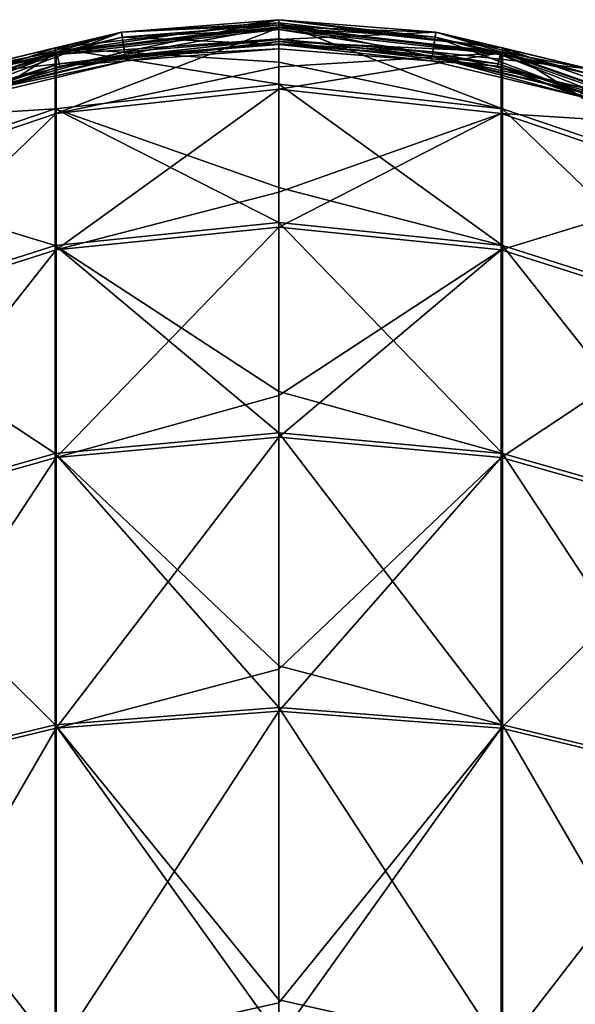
# Model space of a CAD drawing. Extents: x -1633 to 62, y -535 to 375.
# Tile 282 of 297: x -192 to -136, y 277 to 375. Entities that reach past the tile are written whole.
import ezdxf

# ---------------------------------------------------------------- set-up
doc = ezdxf.new("R2010")
doc.units = 0
doc.header["$LTSCALE"] = 33.374815
for name, color, linetype in [('54', 7, 'CONTINUOUS'), ('55', 7, 'CONTINUOUS'), ('56', 7, 'CONTINUOUS'), ('57', 7, 'CONTINUOUS'), ('69', 7, 'CONTINUOUS'), ('70', 7, 'CONTINUOUS'), ('71', 7, 'CONTINUOUS'), ('72', 7, 'CONTINUOUS'), ('73', 7, 'CONTINUOUS'), ('74', 7, 'CONTINUOUS'), ('75', 7, 'CONTINUOUS'), ('76', 7, 'CONTINUOUS'), ('77', 7, 'CONTINUOUS'), ('78', 7, 'CONTINUOUS'), ('79', 7, 'CONTINUOUS'), ('80', 7, 'CONTINUOUS'), ('81', 7, 'CONTINUOUS'), ('82', 7, 'CONTINUOUS'), ('83', 7, 'CONTINUOUS'), ('84', 7, 'CONTINUOUS'), ('85', 7, 'CONTINUOUS'), ('86', 7, 'CONTINUOUS'), ('87', 7, 'CONTINUOUS'), ('88', 7, 'CONTINUOUS'), ('89', 7, 'CONTINUOUS'), ('90', 7, 'CONTINUOUS'), ('91', 7, 'CONTINUOUS')]:
    doc.layers.add(name, color=color, linetype=linetype)

msp = doc.modelspace()

# ---------------------------------------------------------------- linework, layer by layer
at = {"layer": '54', "color": 7, "linetype": 'CONTINUOUS'}
for points in [[(-188.363, 372.176, -108.496), (-166, 374.693, -108.363), (-181.722, 373.763, -120), (-188.363, 372.176, -108.496)], [(-166, 374.693, -108.363), (-188.363, 372.176, -108.496), (-166, 370.763, -76.983), (-166, 374.693, -108.363)], [(-166, 374.693, -108.363), (-166, 375, -120), (-181.722, 373.763, -120), (-166, 374.693, -108.363)], [(-197.056, 370.081, -120), (-188.363, 372.176, -108.496), (-181.722, 373.763, -120), (-197.056, 370.081, -120)], [(-209.605, 364.754, -108.888), (-188.363, 372.176, -108.496), (-197.056, 370.081, -120), (-209.605, 364.754, -108.888)], [(-188.363, 372.176, -108.496), (-209.605, 364.754, -108.888), (-188.363, 366.099, -67.641), (-188.363, 372.176, -108.496)], [(-188.363, 372.176, -108.496), (-188.363, 366.099, -67.641), (-166, 368.544, -67.036), (-188.363, 372.176, -108.496)], [(-188.363, 372.176, -108.496), (-166, 368.544, -67.036), (-166, 370.763, -76.983), (-188.363, 372.176, -108.496)], [(-188.363, 366.099, -67.641), (-166, 358.215, -35.618), (-166, 368.544, -67.036), (-188.363, 366.099, -67.641)], [(-209.605, 364.754, -108.888), (-209.605, 358.883, -69.426), (-188.363, 366.099, -67.641), (-209.605, 364.754, -108.888)], [(-209.605, 358.883, -69.426), (-188.363, 352.423, -28.666), (-188.363, 366.099, -67.641), (-209.605, 358.883, -69.426)], [(-188.363, 352.423, -28.666), (-166, 354.711, -27.61), (-188.363, 366.099, -67.641), (-188.363, 352.423, -28.666)], [(-166, 354.711, -27.61), (-166, 358.215, -35.618), (-188.363, 366.099, -67.641), (-166, 354.711, -27.61)], [(-209.605, 345.674, -31.78), (-188.363, 352.423, -28.666), (-209.605, 358.883, -69.426), (-209.605, 345.674, -31.78)], [(-188.363, 352.423, -28.666), (-166, 337.839, 2.503), (-166, 354.711, -27.61), (-188.363, 352.423, -28.666)], [(-209.605, 345.674, -31.78), (-188.363, 331.641, 7.03), (-188.363, 352.423, -28.666), (-209.605, 345.674, -31.78)], [(-188.363, 331.641, 7.03), (-166, 333.688, 8.498), (-188.363, 352.423, -28.666), (-188.363, 331.641, 7.03)], [(-166, 333.688, 8.498), (-166, 337.839, 2.503), (-188.363, 352.423, -28.666), (-166, 333.688, 8.498)], [(-209.605, 325.6, 2.698), (-188.363, 331.641, 7.03), (-209.605, 345.674, -31.78), (-209.605, 325.6, 2.698)], [(-188.363, 331.641, 7.03), (-166, 310.417, 35.917), (-166, 333.688, 8.498), (-188.363, 331.641, 7.03)], [(-209.605, 325.6, 2.698), (-188.363, 304.498, 38.164), (-188.363, 331.641, 7.03), (-209.605, 325.6, 2.698)], [(-188.363, 304.498, 38.164), (-166, 306.232, 39.993), (-188.363, 331.641, 7.03), (-188.363, 304.498, 38.164)], [(-166, 306.232, 39.993), (-166, 310.417, 35.917), (-188.363, 331.641, 7.03), (-166, 306.232, 39.993)], [(-209.605, 299.383, 32.771), (-188.363, 304.498, 38.164), (-209.605, 325.6, 2.698), (-209.605, 299.383, 32.771)], [(-188.363, 304.498, 38.164), (-166, 277.003, 63.339), (-166, 306.232, 39.993), (-188.363, 304.498, 38.164)], [(-209.605, 299.383, 32.771), (-188.363, 271.97, 63.62), (-188.363, 304.498, 38.164), (-209.605, 299.383, 32.771)], [(-188.363, 271.97, 63.62), (-166, 273.327, 65.743), (-188.363, 304.498, 38.164), (-188.363, 271.97, 63.62)], [(-166, 273.327, 65.743), (-166, 277.003, 63.339), (-188.363, 304.498, 38.164), (-166, 273.327, 65.743)], [(-209.605, 267.964, 57.359), (-188.363, 271.97, 63.62), (-209.605, 299.383, 32.771), (-209.605, 267.964, 57.359)]]:
    msp.add_3dface(points, dxfattribs=at)
at = {"layer": '55', "color": 7, "linetype": 'CONTINUOUS'}
for points in [[(-166, 375, -120), (-166, 374.693, -108.363), (-143.637, 372.176, -108.496), (-166, 375, -120)], [(-166, 375, -120), (-143.637, 372.176, -108.496), (-150.278, 373.763, -120), (-166, 375, -120)], [(-166, 374.693, -108.363), (-166, 370.763, -76.983), (-143.637, 366.099, -67.641), (-166, 374.693, -108.363)], [(-143.637, 372.176, -108.496), (-166, 374.693, -108.363), (-143.637, 366.099, -67.641), (-143.637, 372.176, -108.496)], [(-150.278, 373.763, -120), (-143.637, 372.176, -108.496), (-134.944, 370.081, -120), (-150.278, 373.763, -120)], [(-143.637, 372.176, -108.496), (-122.395, 364.754, -108.888), (-134.944, 370.081, -120), (-143.637, 372.176, -108.496)], [(-122.395, 364.754, -108.888), (-143.637, 372.176, -108.496), (-122.395, 358.883, -69.426), (-122.395, 364.754, -108.888)], [(-143.637, 372.176, -108.496), (-143.637, 366.099, -67.641), (-122.395, 358.883, -69.426), (-143.637, 372.176, -108.496)], [(-166, 370.763, -76.983), (-166, 368.544, -67.036), (-143.637, 366.099, -67.641), (-166, 370.763, -76.983)], [(-166, 368.544, -67.036), (-166, 358.215, -35.618), (-143.637, 352.423, -28.666), (-166, 368.544, -67.036)], [(-166, 368.544, -67.036), (-143.637, 352.423, -28.666), (-143.637, 366.099, -67.641), (-166, 368.544, -67.036)], [(-143.637, 352.423, -28.666), (-122.395, 345.674, -31.78), (-143.637, 366.099, -67.641), (-143.637, 352.423, -28.666)], [(-143.637, 366.099, -67.641), (-122.395, 345.674, -31.78), (-122.395, 358.883, -69.426), (-143.637, 366.099, -67.641)], [(-166, 358.215, -35.618), (-166, 354.711, -27.61), (-143.637, 352.423, -28.666), (-166, 358.215, -35.618)], [(-166, 354.711, -27.61), (-166, 337.839, 2.503), (-143.637, 331.641, 7.03), (-166, 354.711, -27.61)], [(-166, 354.711, -27.61), (-143.637, 331.641, 7.03), (-143.637, 352.423, -28.666), (-166, 354.711, -27.61)], [(-143.637, 331.641, 7.03), (-122.395, 325.6, 2.698), (-143.637, 352.423, -28.666), (-143.637, 331.641, 7.03)], [(-143.637, 352.423, -28.666), (-122.395, 325.6, 2.698), (-122.395, 345.674, -31.78), (-143.637, 352.423, -28.666)], [(-166, 337.839, 2.503), (-166, 333.688, 8.498), (-143.637, 331.641, 7.03), (-166, 337.839, 2.503)], [(-166, 333.688, 8.498), (-166, 310.417, 35.917), (-143.637, 304.498, 38.164), (-166, 333.688, 8.498)], [(-166, 333.688, 8.498), (-143.637, 304.498, 38.164), (-143.637, 331.641, 7.03), (-166, 333.688, 8.498)], [(-143.637, 304.498, 38.164), (-122.395, 299.383, 32.771), (-143.637, 331.641, 7.03), (-143.637, 304.498, 38.164)], [(-143.637, 331.641, 7.03), (-122.395, 299.383, 32.771), (-122.395, 325.6, 2.698), (-143.637, 331.641, 7.03)], [(-166, 310.417, 35.917), (-166, 306.232, 39.993), (-143.637, 304.498, 38.164), (-166, 310.417, 35.917)], [(-166, 306.232, 39.993), (-166, 277.003, 63.339), (-143.637, 271.97, 63.62), (-166, 306.232, 39.993)], [(-166, 306.232, 39.993), (-143.637, 271.97, 63.62), (-143.637, 304.498, 38.164), (-166, 306.232, 39.993)], [(-143.637, 271.97, 63.62), (-122.395, 267.964, 57.359), (-143.637, 304.498, 38.164), (-143.637, 271.97, 63.62)], [(-143.637, 304.498, 38.164), (-122.395, 267.964, 57.359), (-122.395, 299.383, 32.771), (-143.637, 304.498, 38.164)], [(-166, 277.003, 63.339), (-166, 273.327, 65.743), (-143.637, 271.97, 63.62), (-166, 277.003, 63.339)]]:
    msp.add_3dface(points, dxfattribs=at)
at = {"layer": '56', "color": 7, "linetype": 'CONTINUOUS'}
for points in [[(-166, 374.5, -120), (-150.357, 373.269, -120), (-166, 374.193, -108.39), (-166, 374.5, -120)], [(-166, 374.193, -108.39), (-150.357, 373.269, -120), (-143.748, 371.69, -108.522), (-166, 374.193, -108.39)], [(-166, 374.193, -108.39), (-143.748, 371.69, -108.522), (-166, 370.273, -77.08), (-166, 374.193, -108.39)], [(-150.357, 373.269, -120), (-135.098, 369.606, -120), (-143.748, 371.69, -108.522), (-150.357, 373.269, -120)], [(-143.748, 371.69, -108.522), (-143.748, 365.625, -67.758), (-166, 368.059, -67.156), (-143.748, 371.69, -108.522)], [(-143.748, 371.69, -108.522), (-166, 368.059, -67.156), (-166, 370.273, -77.08), (-143.748, 371.69, -108.522)], [(-143.748, 371.69, -108.522), (-135.098, 369.606, -120), (-122.612, 364.304, -108.912), (-143.748, 371.69, -108.522)], [(-143.748, 371.69, -108.522), (-122.612, 364.304, -108.912), (-143.748, 365.625, -67.758), (-143.748, 371.69, -108.522)], [(-143.748, 365.625, -67.758), (-166, 357.753, -35.81), (-166, 368.059, -67.156), (-143.748, 365.625, -67.758)], [(-143.748, 351.98, -28.87), (-166, 354.257, -27.82), (-143.748, 365.625, -67.758), (-143.748, 351.98, -28.87)], [(-166, 354.257, -27.82), (-166, 357.753, -35.81), (-143.748, 365.625, -67.758), (-166, 354.257, -27.82)], [(-122.612, 364.304, -108.912), (-122.612, 358.446, -69.535), (-143.748, 365.625, -67.758), (-122.612, 364.304, -108.912)], [(-122.612, 358.446, -69.535), (-143.748, 351.98, -28.87), (-143.748, 365.625, -67.758), (-122.612, 358.446, -69.535)], [(-122.612, 345.265, -31.969), (-143.748, 351.98, -28.87), (-122.612, 358.446, -69.535), (-122.612, 345.265, -31.969)], [(-143.748, 351.98, -28.87), (-166, 337.423, 2.225), (-166, 354.257, -27.82), (-143.748, 351.98, -28.87)], [(-143.748, 331.244, 6.746), (-166, 333.282, 8.207), (-143.748, 351.98, -28.87), (-143.748, 331.244, 6.746)], [(-166, 333.282, 8.207), (-166, 337.423, 2.225), (-143.748, 351.98, -28.87), (-166, 333.282, 8.207)], [(-122.612, 345.265, -31.969), (-143.748, 331.244, 6.746), (-143.748, 351.98, -28.87), (-122.612, 345.265, -31.969)], [(-122.612, 325.234, 2.436), (-143.748, 331.244, 6.746), (-122.612, 345.265, -31.969), (-122.612, 325.234, 2.436)], [(-143.748, 331.244, 6.746), (-166, 310.063, 35.563), (-166, 333.282, 8.207), (-143.748, 331.244, 6.746)], [(-143.748, 304.163, 37.811), (-166, 305.888, 39.63), (-143.748, 331.244, 6.746), (-143.748, 304.163, 37.811)], [(-166, 305.888, 39.63), (-166, 310.063, 35.563), (-143.748, 331.244, 6.746), (-166, 305.888, 39.63)], [(-122.612, 325.234, 2.436), (-143.748, 304.163, 37.811), (-143.748, 331.244, 6.746), (-122.612, 325.234, 2.436)], [(-122.612, 299.073, 32.444), (-143.748, 304.163, 37.811), (-122.612, 325.234, 2.436), (-122.612, 299.073, 32.444)], [(-143.748, 304.163, 37.811), (-166, 276.725, 62.923), (-166, 305.888, 39.63), (-143.748, 304.163, 37.811)], [(-143.748, 271.707, 63.209), (-166, 273.058, 65.321), (-143.748, 304.163, 37.811), (-143.748, 271.707, 63.209)], [(-166, 273.058, 65.321), (-166, 276.725, 62.923), (-143.748, 304.163, 37.811), (-166, 273.058, 65.321)], [(-122.612, 299.073, 32.444), (-143.748, 271.707, 63.209), (-143.748, 304.163, 37.811), (-122.612, 299.073, 32.444)], [(-122.612, 267.721, 56.979), (-143.748, 271.707, 63.209), (-122.612, 299.073, 32.444), (-122.612, 267.721, 56.979)]]:
    msp.add_3dface(points, dxfattribs=at)
at = {"layer": '57', "color": 7, "linetype": 'CONTINUOUS'}
for points in [[(-166, 374.5, -120), (-166, 374.193, -108.39), (-188.252, 371.69, -108.522), (-166, 374.5, -120)], [(-181.643, 373.269, -120), (-166, 374.5, -120), (-188.252, 371.69, -108.522), (-181.643, 373.269, -120)], [(-166, 374.193, -108.39), (-166, 370.273, -77.08), (-188.252, 365.625, -67.758), (-166, 374.193, -108.39)], [(-188.252, 371.69, -108.522), (-166, 374.193, -108.39), (-188.252, 365.625, -67.758), (-188.252, 371.69, -108.522)], [(-196.902, 369.606, -120), (-181.643, 373.269, -120), (-188.252, 371.69, -108.522), (-196.902, 369.606, -120)], [(-209.388, 364.304, -108.912), (-196.902, 369.606, -120), (-188.252, 371.69, -108.522), (-209.388, 364.304, -108.912)], [(-209.388, 364.304, -108.912), (-188.252, 371.69, -108.522), (-209.388, 358.446, -69.535), (-209.388, 364.304, -108.912)], [(-188.252, 371.69, -108.522), (-188.252, 365.625, -67.758), (-209.388, 358.446, -69.535), (-188.252, 371.69, -108.522)], [(-166, 370.273, -77.08), (-166, 368.059, -67.156), (-188.252, 365.625, -67.758), (-166, 370.273, -77.08)], [(-166, 368.059, -67.156), (-166, 357.753, -35.81), (-188.252, 351.98, -28.87), (-166, 368.059, -67.156)], [(-166, 368.059, -67.156), (-188.252, 351.98, -28.87), (-188.252, 365.625, -67.758), (-166, 368.059, -67.156)], [(-188.252, 351.98, -28.87), (-209.388, 345.265, -31.969), (-188.252, 365.625, -67.758), (-188.252, 351.98, -28.87)], [(-188.252, 365.625, -67.758), (-209.388, 345.265, -31.969), (-209.388, 358.446, -69.535), (-188.252, 365.625, -67.758)], [(-166, 357.753, -35.81), (-166, 354.257, -27.82), (-188.252, 351.98, -28.87), (-166, 357.753, -35.81)], [(-166, 354.257, -27.82), (-166, 337.423, 2.225), (-188.252, 331.244, 6.746), (-166, 354.257, -27.82)], [(-166, 354.257, -27.82), (-188.252, 331.244, 6.746), (-188.252, 351.98, -28.87), (-166, 354.257, -27.82)], [(-188.252, 331.244, 6.746), (-209.388, 325.234, 2.436), (-188.252, 351.98, -28.87), (-188.252, 331.244, 6.746)], [(-188.252, 351.98, -28.87), (-209.388, 325.234, 2.436), (-209.388, 345.265, -31.969), (-188.252, 351.98, -28.87)], [(-166, 337.423, 2.225), (-166, 333.282, 8.207), (-188.252, 331.244, 6.746), (-166, 337.423, 2.225)], [(-166, 333.282, 8.207), (-166, 310.063, 35.563), (-188.252, 304.163, 37.811), (-166, 333.282, 8.207)], [(-166, 333.282, 8.207), (-188.252, 304.163, 37.811), (-188.252, 331.244, 6.746), (-166, 333.282, 8.207)], [(-188.252, 304.163, 37.811), (-209.388, 299.073, 32.444), (-188.252, 331.244, 6.746), (-188.252, 304.163, 37.811)], [(-188.252, 331.244, 6.746), (-209.388, 299.073, 32.444), (-209.388, 325.234, 2.436), (-188.252, 331.244, 6.746)], [(-166, 310.063, 35.563), (-166, 305.888, 39.63), (-188.252, 304.163, 37.811), (-166, 310.063, 35.563)], [(-166, 305.888, 39.63), (-166, 276.725, 62.923), (-188.252, 271.707, 63.209), (-166, 305.888, 39.63)], [(-166, 305.888, 39.63), (-188.252, 271.707, 63.209), (-188.252, 304.163, 37.811), (-166, 305.888, 39.63)], [(-188.252, 271.707, 63.209), (-209.388, 267.721, 56.979), (-188.252, 304.163, 37.811), (-188.252, 271.707, 63.209)], [(-188.252, 304.163, 37.811), (-209.388, 267.721, 56.979), (-209.388, 299.073, 32.444), (-188.252, 304.163, 37.811)], [(-166, 276.725, 62.923), (-166, 273.058, 65.321), (-188.252, 271.707, 63.209), (-166, 276.725, 62.923)]]:
    msp.add_3dface(points, dxfattribs=at)
at = {"layer": '69', "color": 7, "linetype": 'CONTINUOUS'}
for points in [[(-150.357, 373.269, -120), (-166, 374.5, -120), (-150.667, 371.307, -123.142), (-150.357, 373.269, -120)], [(-150.667, 371.307, -123.142), (-166, 374.5, -120), (-166, 372.514, -123.142), (-150.667, 371.307, -123.142)], [(-135.712, 367.717, -123.142), (-150.357, 373.269, -120), (-150.667, 371.307, -123.142), (-135.712, 367.717, -123.142)], [(-135.098, 369.606, -120), (-150.357, 373.269, -120), (-135.712, 367.717, -123.142), (-135.098, 369.606, -120)]]:
    msp.add_3dface(points, dxfattribs=at)
at = {"layer": '70', "color": 7, "linetype": 'CONTINUOUS'}
for points in [[(-150.667, 371.307, -123.142), (-166, 372.514, -123.142), (-150.732, 370.898, -135.615), (-150.667, 371.307, -123.142)], [(-150.732, 370.898, -135.615), (-166, 372.514, -123.142), (-166, 372.1, -135.615), (-150.732, 370.898, -135.615)], [(-135.84, 367.323, -135.615), (-150.667, 371.307, -123.142), (-150.732, 370.898, -135.615), (-135.84, 367.323, -135.615)], [(-135.712, 367.717, -123.142), (-150.667, 371.307, -123.142), (-135.84, 367.323, -135.615), (-135.712, 367.717, -123.142)]]:
    msp.add_3dface(points, dxfattribs=at)
at = {"layer": '71', "color": 7, "linetype": 'CONTINUOUS'}
for points in [[(-150.732, 370.898, -135.615), (-166, 372.1, -135.615), (-150.732, 370.898, -144.947), (-150.732, 370.898, -135.615)], [(-150.732, 370.898, -144.947), (-166, 372.1, -135.615), (-166, 372.1, -144.947), (-150.732, 370.898, -144.947)], [(-135.84, 367.323, -135.615), (-150.732, 370.898, -135.615), (-135.84, 367.323, -144.947), (-135.84, 367.323, -135.615)], [(-135.84, 367.323, -144.947), (-150.732, 370.898, -135.615), (-150.732, 370.898, -144.947), (-135.84, 367.323, -144.947)]]:
    msp.add_3dface(points, dxfattribs=at)
at = {"layer": '72', "color": 7, "linetype": 'CONTINUOUS'}
for points in [[(-150.278, 373.763, -144.947), (-166, 374.276, -146.202), (-166, 375, -144.947), (-150.278, 373.763, -144.947)], [(-143.798, 371.775, -146.202), (-166, 372.825, -146.203), (-166, 374.276, -146.202), (-143.798, 371.775, -146.202)], [(-143.798, 371.775, -146.202), (-166, 374.276, -146.202), (-150.278, 373.763, -144.947), (-143.798, 371.775, -146.202)], [(-134.944, 370.081, -144.947), (-143.798, 371.775, -146.202), (-150.278, 373.763, -144.947), (-134.944, 370.081, -144.947)], [(-144.121, 370.36, -146.203), (-166, 372.1, -144.947), (-166, 372.825, -146.203), (-144.121, 370.36, -146.203)], [(-144.121, 370.36, -146.203), (-166, 372.825, -146.203), (-143.798, 371.775, -146.202), (-144.121, 370.36, -146.203)], [(-150.732, 370.898, -144.947), (-166, 372.1, -144.947), (-144.121, 370.36, -146.203), (-150.732, 370.898, -144.947)], [(-122.709, 364.395, -146.202), (-144.121, 370.36, -146.203), (-143.798, 371.775, -146.202), (-122.709, 364.395, -146.202)], [(-122.709, 364.395, -146.202), (-143.798, 371.775, -146.202), (-134.944, 370.081, -144.947), (-122.709, 364.395, -146.202)], [(-135.84, 367.323, -144.947), (-150.732, 370.898, -144.947), (-144.121, 370.36, -146.203), (-135.84, 367.323, -144.947)], [(-123.338, 363.088, -146.203), (-135.84, 367.323, -144.947), (-144.121, 370.36, -146.203), (-123.338, 363.088, -146.203)], [(-123.338, 363.088, -146.203), (-144.121, 370.36, -146.203), (-122.709, 364.395, -146.202), (-123.338, 363.088, -146.203)]]:
    msp.add_3dface(points, dxfattribs=at)
at = {"layer": '73', "color": 7, "linetype": 'CONTINUOUS'}
for points in [[(-150.278, 373.763, -144.947), (-166, 375, -144.947), (-150.279, 373.763, -140.397), (-150.278, 373.763, -144.947)], [(-150.279, 373.763, -140.397), (-166, 375, -144.947), (-166, 375, -140.397), (-150.279, 373.763, -140.397)], [(-134.944, 370.081, -140.397), (-150.278, 373.763, -144.947), (-150.279, 373.763, -140.397), (-134.944, 370.081, -140.397)], [(-134.944, 370.081, -144.947), (-150.278, 373.763, -144.947), (-134.944, 370.081, -140.397), (-134.944, 370.081, -144.947)]]:
    msp.add_3dface(points, dxfattribs=at)
at = {"layer": '74', "color": 7, "linetype": 'CONTINUOUS'}
for points in [[(-166, 374.5, -140.397), (-166, 375, -140.397), (-181.721, 373.763, -140.397), (-166, 374.5, -140.397)], [(-181.643, 373.269, -140.397), (-166, 374.5, -140.397), (-181.721, 373.763, -140.397), (-181.643, 373.269, -140.397)], [(-150.279, 373.763, -140.397), (-166, 375, -140.397), (-150.357, 373.269, -140.397), (-150.279, 373.763, -140.397)], [(-150.357, 373.269, -140.397), (-166, 375, -140.397), (-166, 374.5, -140.397), (-150.357, 373.269, -140.397)], [(-197.056, 370.081, -140.397), (-196.901, 369.606, -140.397), (-181.721, 373.763, -140.397), (-197.056, 370.081, -140.397)], [(-196.901, 369.606, -140.397), (-181.643, 373.269, -140.397), (-181.721, 373.763, -140.397), (-196.901, 369.606, -140.397)], [(-135.099, 369.606, -140.397), (-150.279, 373.763, -140.397), (-150.357, 373.269, -140.397), (-135.099, 369.606, -140.397)], [(-134.944, 370.081, -140.397), (-150.279, 373.763, -140.397), (-135.099, 369.606, -140.397), (-134.944, 370.081, -140.397)]]:
    msp.add_3dface(points, dxfattribs=at)
at = {"layer": '75', "color": 7, "linetype": 'CONTINUOUS'}
for points in [[(-150.357, 373.269, -140.397), (-166, 374.5, -140.397), (-150.357, 373.269, -144.947), (-150.357, 373.269, -140.397)], [(-150.357, 373.269, -144.947), (-166, 374.5, -140.397), (-166, 374.5, -144.947), (-150.357, 373.269, -144.947)], [(-135.099, 369.606, -140.397), (-150.357, 373.269, -140.397), (-135.098, 369.606, -144.947), (-135.099, 369.606, -140.397)], [(-135.098, 369.606, -144.947), (-150.357, 373.269, -140.397), (-150.357, 373.269, -144.947), (-135.098, 369.606, -144.947)]]:
    msp.add_3dface(points, dxfattribs=at)
at = {"layer": '76', "color": 7, "linetype": 'CONTINUOUS'}
for points in [[(-150.357, 373.269, -144.947), (-166, 374.5, -144.947), (-143.853, 371.53, -145.769), (-150.357, 373.269, -144.947)], [(-143.853, 371.53, -145.769), (-166, 374.5, -144.947), (-166, 374.026, -145.769), (-143.853, 371.53, -145.769)], [(-143.853, 371.53, -145.769), (-166, 374.026, -145.769), (-144.065, 370.603, -145.77), (-143.853, 371.53, -145.769)], [(-144.065, 370.603, -145.77), (-166, 374.026, -145.769), (-166, 373.075, -145.77), (-144.065, 370.603, -145.77)], [(-144.065, 370.603, -145.77), (-166, 373.075, -145.77), (-150.654, 371.392, -144.947), (-144.065, 370.603, -145.77)], [(-150.654, 371.392, -144.947), (-166, 373.075, -145.77), (-166, 372.6, -144.947), (-150.654, 371.392, -144.947)], [(-135.098, 369.606, -144.947), (-150.357, 373.269, -144.947), (-143.853, 371.53, -145.769), (-135.098, 369.606, -144.947)], [(-135.685, 367.799, -144.947), (-144.065, 370.603, -145.77), (-150.654, 371.392, -144.947), (-135.685, 367.799, -144.947)], [(-123.23, 363.313, -145.77), (-143.853, 371.53, -145.769), (-144.065, 370.603, -145.77), (-123.23, 363.313, -145.77)], [(-122.817, 364.17, -145.769), (-135.098, 369.606, -144.947), (-143.853, 371.53, -145.769), (-122.817, 364.17, -145.769)], [(-122.817, 364.17, -145.769), (-143.853, 371.53, -145.769), (-123.23, 363.313, -145.77), (-122.817, 364.17, -145.769)], [(-123.23, 363.313, -145.77), (-144.065, 370.603, -145.77), (-135.685, 367.799, -144.947), (-123.23, 363.313, -145.77)]]:
    msp.add_3dface(points, dxfattribs=at)
at = {"layer": '77', "color": 7, "linetype": 'CONTINUOUS'}
for points in [[(-150.654, 371.392, -144.947), (-166, 372.6, -144.947), (-150.654, 371.392, -135.623), (-150.654, 371.392, -144.947)], [(-150.654, 371.392, -135.623), (-166, 372.6, -144.947), (-166, 372.6, -135.623), (-150.654, 371.392, -135.623)], [(-135.685, 367.799, -144.947), (-150.654, 371.392, -144.947), (-135.685, 367.799, -135.623), (-135.685, 367.799, -144.947)], [(-135.685, 367.799, -135.623), (-150.654, 371.392, -144.947), (-150.654, 371.392, -135.623), (-135.685, 367.799, -135.623)]]:
    msp.add_3dface(points, dxfattribs=at)
at = {"layer": '78', "color": 7, "linetype": 'CONTINUOUS'}
for points in [[(-150.59, 371.796, -123.294), (-166, 372.6, -135.623), (-166, 373.009, -123.294), (-150.59, 371.796, -123.294)], [(-150.654, 371.392, -135.623), (-166, 372.6, -135.623), (-150.59, 371.796, -123.294), (-150.654, 371.392, -135.623)], [(-135.559, 368.188, -123.294), (-150.654, 371.392, -135.623), (-150.59, 371.796, -123.294), (-135.559, 368.188, -123.294)], [(-135.685, 367.799, -135.623), (-150.654, 371.392, -135.623), (-135.559, 368.188, -123.294), (-135.685, 367.799, -135.623)]]:
    msp.add_3dface(points, dxfattribs=at)
at = {"layer": '79', "color": 7, "linetype": 'CONTINUOUS'}
for points in [[(-150.278, 373.763, -120.145), (-166, 373.009, -123.294), (-166, 375, -120.145), (-150.278, 373.763, -120.145)], [(-150.59, 371.796, -123.294), (-166, 373.009, -123.294), (-150.278, 373.763, -120.145), (-150.59, 371.796, -123.294)], [(-134.944, 370.081, -120.145), (-150.59, 371.796, -123.294), (-150.278, 373.763, -120.145), (-134.944, 370.081, -120.145)], [(-135.559, 368.188, -123.294), (-150.59, 371.796, -123.294), (-134.944, 370.081, -120.145), (-135.559, 368.188, -123.294)]]:
    msp.add_3dface(points, dxfattribs=at)
at = {"layer": '80', "color": 7, "linetype": 'CONTINUOUS'}
for points in [[(-166, 375, -120), (-150.278, 373.763, -120), (-166, 375, -120.145), (-166, 375, -120)], [(-150.278, 373.763, -120), (-150.278, 373.763, -120.145), (-166, 375, -120.145), (-150.278, 373.763, -120)], [(-150.278, 373.763, -120), (-134.944, 370.081, -120), (-150.278, 373.763, -120.145), (-150.278, 373.763, -120)], [(-134.944, 370.081, -120), (-134.944, 370.081, -120.145), (-150.278, 373.763, -120.145), (-134.944, 370.081, -120)]]:
    msp.add_3dface(points, dxfattribs=at)
at = {"layer": '81', "color": 7, "linetype": 'CONTINUOUS'}
for points in [[(-166, 374.5, -120), (-181.643, 373.269, -120), (-166, 372.514, -123.142), (-166, 374.5, -120)], [(-181.643, 373.269, -120), (-196.902, 369.606, -120), (-181.333, 371.307, -123.142), (-181.643, 373.269, -120)], [(-166, 372.514, -123.142), (-181.643, 373.269, -120), (-181.333, 371.307, -123.142), (-166, 372.514, -123.142)], [(-181.333, 371.307, -123.142), (-196.902, 369.606, -120), (-196.288, 367.717, -123.142), (-181.333, 371.307, -123.142)]]:
    msp.add_3dface(points, dxfattribs=at)
at = {"layer": '82', "color": 7, "linetype": 'CONTINUOUS'}
for points in [[(-166, 372.1, -135.615), (-166, 372.514, -123.142), (-181.333, 371.307, -123.142), (-166, 372.1, -135.615)], [(-166, 372.1, -135.615), (-181.333, 371.307, -123.142), (-181.268, 370.898, -135.615), (-166, 372.1, -135.615)], [(-181.333, 371.307, -123.142), (-196.288, 367.717, -123.142), (-181.268, 370.898, -135.615), (-181.333, 371.307, -123.142)], [(-181.268, 370.898, -135.615), (-196.288, 367.717, -123.142), (-196.16, 367.323, -135.615), (-181.268, 370.898, -135.615)]]:
    msp.add_3dface(points, dxfattribs=at)
at = {"layer": '83', "color": 7, "linetype": 'CONTINUOUS'}
for points in [[(-166, 372.1, -144.947), (-166, 372.1, -135.615), (-181.268, 370.898, -135.615), (-166, 372.1, -144.947)], [(-166, 372.1, -144.947), (-181.268, 370.898, -135.615), (-181.268, 370.898, -144.947), (-166, 372.1, -144.947)], [(-181.268, 370.898, -135.615), (-196.16, 367.323, -135.615), (-181.268, 370.898, -144.947), (-181.268, 370.898, -135.615)], [(-181.268, 370.898, -144.947), (-196.16, 367.323, -135.615), (-196.16, 367.323, -144.947), (-181.268, 370.898, -144.947)]]:
    msp.add_3dface(points, dxfattribs=at)
at = {"layer": '84', "color": 7, "linetype": 'CONTINUOUS'}
for points in [[(-166, 375, -144.947), (-166, 374.276, -146.202), (-188.202, 371.775, -146.202), (-166, 375, -144.947)], [(-166, 375, -144.947), (-188.202, 371.775, -146.202), (-181.722, 373.763, -144.947), (-166, 375, -144.947)], [(-166, 374.276, -146.202), (-187.879, 370.36, -146.203), (-188.202, 371.775, -146.202), (-166, 374.276, -146.202)], [(-166, 374.276, -146.202), (-166, 372.825, -146.203), (-187.879, 370.36, -146.203), (-166, 374.276, -146.202)], [(-181.722, 373.763, -144.947), (-188.202, 371.775, -146.202), (-197.056, 370.081, -144.947), (-181.722, 373.763, -144.947)], [(-166, 372.825, -146.203), (-181.268, 370.898, -144.947), (-187.879, 370.36, -146.203), (-166, 372.825, -146.203)], [(-166, 372.825, -146.203), (-166, 372.1, -144.947), (-181.268, 370.898, -144.947), (-166, 372.825, -146.203)], [(-188.202, 371.775, -146.202), (-208.662, 363.088, -146.203), (-209.291, 364.395, -146.202), (-188.202, 371.775, -146.202)], [(-188.202, 371.775, -146.202), (-209.291, 364.395, -146.202), (-197.056, 370.081, -144.947), (-188.202, 371.775, -146.202)], [(-187.879, 370.36, -146.203), (-208.662, 363.088, -146.203), (-188.202, 371.775, -146.202), (-187.879, 370.36, -146.203)], [(-187.879, 370.36, -146.203), (-196.16, 367.323, -144.947), (-208.662, 363.088, -146.203), (-187.879, 370.36, -146.203)], [(-181.268, 370.898, -144.947), (-196.16, 367.323, -144.947), (-187.879, 370.36, -146.203), (-181.268, 370.898, -144.947)]]:
    msp.add_3dface(points, dxfattribs=at)
at = {"layer": '85', "color": 7, "linetype": 'CONTINUOUS'}
for points in [[(-166, 375, -140.397), (-166, 375, -144.947), (-181.722, 373.763, -144.947), (-166, 375, -140.397)], [(-181.721, 373.763, -140.397), (-166, 375, -140.397), (-181.722, 373.763, -144.947), (-181.721, 373.763, -140.397)], [(-197.056, 370.081, -140.397), (-181.721, 373.763, -140.397), (-197.056, 370.081, -144.947), (-197.056, 370.081, -140.397)], [(-181.721, 373.763, -140.397), (-181.722, 373.763, -144.947), (-197.056, 370.081, -144.947), (-181.721, 373.763, -140.397)]]:
    msp.add_3dface(points, dxfattribs=at)
at = {"layer": '86', "color": 7, "linetype": 'CONTINUOUS'}
for points in [[(-166, 374.5, -140.397), (-181.643, 373.269, -140.397), (-166, 374.5, -144.947), (-166, 374.5, -140.397)], [(-166, 374.5, -144.947), (-181.643, 373.269, -140.397), (-181.643, 373.269, -144.947), (-166, 374.5, -144.947)], [(-181.643, 373.269, -144.947), (-196.901, 369.606, -140.397), (-196.902, 369.606, -144.947), (-181.643, 373.269, -144.947)], [(-181.643, 373.269, -140.397), (-196.901, 369.606, -140.397), (-181.643, 373.269, -144.947), (-181.643, 373.269, -140.397)]]:
    msp.add_3dface(points, dxfattribs=at)
at = {"layer": '87', "color": 7, "linetype": 'CONTINUOUS'}
for points in [[(-166, 374.026, -145.769), (-166, 374.5, -144.947), (-181.643, 373.269, -144.947), (-166, 374.026, -145.769)], [(-181.643, 373.269, -144.947), (-196.902, 369.606, -144.947), (-188.147, 371.53, -145.769), (-181.643, 373.269, -144.947)], [(-166, 373.075, -145.77), (-166, 374.026, -145.769), (-188.147, 371.53, -145.769), (-166, 373.075, -145.77)], [(-166, 374.026, -145.769), (-181.643, 373.269, -144.947), (-188.147, 371.53, -145.769), (-166, 374.026, -145.769)], [(-166, 373.075, -145.77), (-188.147, 371.53, -145.769), (-187.935, 370.603, -145.77), (-166, 373.075, -145.77)], [(-166, 372.6, -144.947), (-166, 373.075, -145.77), (-187.935, 370.603, -145.77), (-166, 372.6, -144.947)], [(-166, 372.6, -144.947), (-187.935, 370.603, -145.77), (-181.346, 371.392, -144.947), (-166, 372.6, -144.947)], [(-188.147, 371.53, -145.769), (-196.902, 369.606, -144.947), (-209.183, 364.17, -145.769), (-188.147, 371.53, -145.769)], [(-188.147, 371.53, -145.769), (-209.183, 364.17, -145.769), (-187.935, 370.603, -145.77), (-188.147, 371.53, -145.769)], [(-181.346, 371.392, -144.947), (-187.935, 370.603, -145.77), (-196.315, 367.799, -144.947), (-181.346, 371.392, -144.947)], [(-187.935, 370.603, -145.77), (-209.183, 364.17, -145.769), (-208.77, 363.313, -145.77), (-187.935, 370.603, -145.77)], [(-187.935, 370.603, -145.77), (-208.77, 363.313, -145.77), (-196.315, 367.799, -144.947), (-187.935, 370.603, -145.77)]]:
    msp.add_3dface(points, dxfattribs=at)
at = {"layer": '88', "color": 7, "linetype": 'CONTINUOUS'}
for points in [[(-166, 372.6, -135.623), (-166, 372.6, -144.947), (-181.346, 371.392, -144.947), (-166, 372.6, -135.623)], [(-166, 372.6, -135.623), (-181.346, 371.392, -144.947), (-181.346, 371.392, -135.623), (-166, 372.6, -135.623)], [(-181.346, 371.392, -144.947), (-196.315, 367.799, -144.947), (-181.346, 371.392, -135.623), (-181.346, 371.392, -144.947)], [(-181.346, 371.392, -135.623), (-196.315, 367.799, -144.947), (-196.315, 367.799, -135.623), (-181.346, 371.392, -135.623)]]:
    msp.add_3dface(points, dxfattribs=at)
at = {"layer": '89', "color": 7, "linetype": 'CONTINUOUS'}
for points in [[(-166, 373.009, -123.294), (-181.346, 371.392, -135.623), (-181.41, 371.796, -123.294), (-166, 373.009, -123.294)], [(-166, 373.009, -123.294), (-166, 372.6, -135.623), (-181.346, 371.392, -135.623), (-166, 373.009, -123.294)], [(-181.41, 371.796, -123.294), (-196.315, 367.799, -135.623), (-196.441, 368.188, -123.294), (-181.41, 371.796, -123.294)], [(-181.346, 371.392, -135.623), (-196.315, 367.799, -135.623), (-181.41, 371.796, -123.294), (-181.346, 371.392, -135.623)]]:
    msp.add_3dface(points, dxfattribs=at)
at = {"layer": '90', "color": 7, "linetype": 'CONTINUOUS'}
for points in [[(-166, 375, -120.145), (-181.41, 371.796, -123.294), (-181.722, 373.763, -120.145), (-166, 375, -120.145)], [(-166, 375, -120.145), (-166, 373.009, -123.294), (-181.41, 371.796, -123.294), (-166, 375, -120.145)], [(-181.722, 373.763, -120.145), (-196.441, 368.188, -123.294), (-197.056, 370.081, -120.145), (-181.722, 373.763, -120.145)], [(-181.41, 371.796, -123.294), (-196.441, 368.188, -123.294), (-181.722, 373.763, -120.145), (-181.41, 371.796, -123.294)]]:
    msp.add_3dface(points, dxfattribs=at)
at = {"layer": '91', "color": 7, "linetype": 'CONTINUOUS'}
for points in [[(-181.722, 373.763, -120), (-166, 375, -120), (-181.722, 373.763, -120.145), (-181.722, 373.763, -120)], [(-166, 375, -120), (-166, 375, -120.145), (-181.722, 373.763, -120.145), (-166, 375, -120)], [(-197.056, 370.081, -120), (-181.722, 373.763, -120), (-197.056, 370.081, -120.145), (-197.056, 370.081, -120)], [(-181.722, 373.763, -120), (-181.722, 373.763, -120.145), (-197.056, 370.081, -120.145), (-181.722, 373.763, -120)]]:
    msp.add_3dface(points, dxfattribs=at)

doc.saveas('drawing.dxf')
